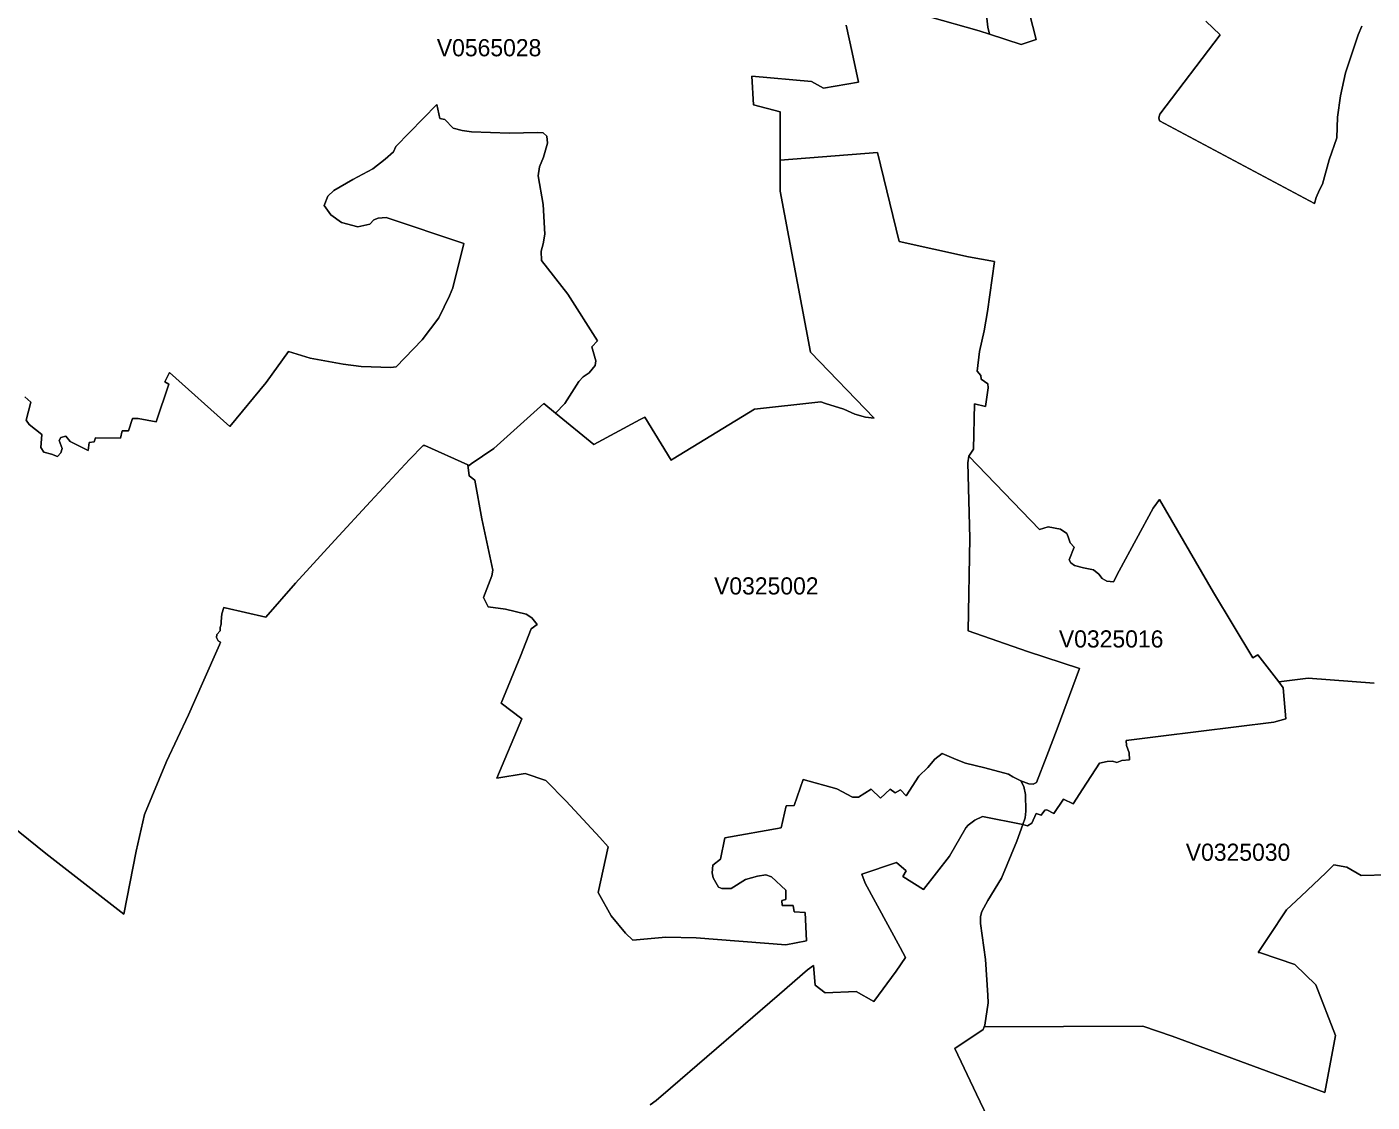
# Model space of a CAD drawing. Extents: x 369010 to 735936, y 6377141 to 6616555.
# Drawn here: x 595790 to 603639, y 6521265 to 6527534 of the extents above; entities that cross this region are included whole.
import ezdxf
from ezdxf.enums import TextEntityAlignment as Align

# ---------------------------------------------------------------- set-up
doc = ezdxf.new("R2010")
doc.units = 0
doc.header["$LTSCALE"] = 40
doc.layers.add('3', color=7, linetype='Continuous', lineweight=13)
doc.layers.add('4', color=7, linetype='Continuous')

msp = doc.modelspace()

# ---------------------------------------------------------------- linework, layer by layer
at = {"layer": '3'}
for points in [[(601600.92, 6527766.51), (601679.53, 6527460.16), (601591.65, 6527432.19), (601406.45, 6527491.77), (601345.71, 6527511.3), (601056.91, 6527592.4)], [(601380.14, 6527691.04), (601397.18, 6527531.66), (601406.45, 6527491.77), (601591.65, 6527432.19), (601679.53, 6527460.16), (601600.92, 6527766.51)], [(601056.91, 6527592.4), (601345.71, 6527511.3), (601406.45, 6527491.77), (601397.18, 6527531.66), (601380.14, 6527691.04)], [(602667.92, 6527567.41), (602752.16, 6527488.46), (602401.13, 6527025.21), (602394.84, 6527003.7), (602399.47, 6526986.82), (603302.63, 6526505.2), (603313.06, 6526539.96), (603332.25, 6526584.64), (603350.13, 6526617.74), (603388.36, 6526758.59), (603432.38, 6526886.85), (603436.69, 6527007.51), (603454.23, 6527132.96), (603483.19, 6527266.35), (603557.51, 6527487.96), (603578.86, 6527538.61)], [(603578.86, 6527538.61), (603557.51, 6527487.96), (603483.19, 6527266.35), (603454.23, 6527132.96), (603436.69, 6527007.51), (603432.38, 6526886.85), (603388.36, 6526758.59), (603350.13, 6526617.74), (603332.25, 6526584.64), (603313.06, 6526539.96), (603302.63, 6526505.2), (602399.47, 6526986.82), (602394.84, 6527003.7), (602401.13, 6527025.21), (602752.16, 6527488.46), (602667.92, 6527567.41)], [(597316.85, 6525641.93), (597443.29, 6525601.71), (597634.61, 6525566.79), (597740.21, 6525554.21), (597913.82, 6525547.26), (597945.1, 6525551.24), (598095.21, 6525709.62), (598193.85, 6525837.39), (598256.25, 6525966.65), (598275.78, 6526012.5), (598339.5, 6526270.85), (597886.68, 6526423.61), (597839.51, 6526419.47), (597813.19, 6526409.71), (597790.85, 6526384.71), (597720.01, 6526368.16), (597625.68, 6526393.15), (597563.12, 6526437.51), (597524.22, 6526493.12), (597546.4, 6526547.24), (597579.83, 6526580.67), (597692.04, 6526644.39), (597807.23, 6526706.78), (597879.39, 6526762.06), (597927.89, 6526806.58), (597941.79, 6526837.2), (598180.78, 6527081.65), (598198.82, 6526999.73), (598229.27, 6526994.1), (598276.6, 6526944.12), (598329.4, 6526930.22), (598383.52, 6526921.94), (598605.79, 6526914.99), (598769.64, 6526919.13), (598802.91, 6526916.31), (598823.76, 6526896.95), (598827.9, 6526856.57), (598804.4, 6526774.64), (598780.73, 6526717.71), (598773.78, 6526666.24), (598801.58, 6526498.25), (598812.67, 6526325.96), (598801.58, 6526269.03), (598790.49, 6526226), (598791.82, 6526171.71), (598945.74, 6525975.09), (599119.35, 6525704.16), (599086.08, 6525669.41), (599109.75, 6525587.48), (599105.45, 6525559.68), (599070.86, 6525516.65), (599036.1, 6525492.98), (599011.11, 6525466.66), (598929.19, 6525337.4), (598874.24, 6525281.96), (599098.33, 6525098.42), (599368.43, 6525244.23), (599395.91, 6525258.79), (599549.83, 6525008.38), (599561.25, 6525014.84), (600036.08, 6525305.13), (600405.48, 6525346.01), (600422.69, 6525348.16), (600450.5, 6525338.56), (600555.59, 6525305.13), (600619.81, 6525276), (600682.87, 6525258.62), (600733.35, 6525252.83), (600361.79, 6525637.3), (600185.69, 6526575.54), (600185.86, 6526702.32), (600185.69, 6526756.77), (600185.03, 6527038.45), (600028.8, 6527079.33), (600019.69, 6527246.16), (600368.41, 6527214.88), (600438.25, 6527177.48), (600642.81, 6527211.41), (600604.58, 6527384.03), (600570.66, 6527544.57)], [(600570.66, 6527544.57), (600604.58, 6527384.03), (600642.81, 6527211.41), (600438.25, 6527177.48), (600368.41, 6527214.88), (600019.69, 6527246.16), (600028.8, 6527079.33), (600185.03, 6527038.45), (600185.69, 6526756.77), (600753.37, 6526802.12), (600878.99, 6526282.27), (601284.64, 6526193.89), (601436.41, 6526166.08), (601395.53, 6525874.13), (601375.83, 6525762.09), (601348.03, 6525641.1), (601334.13, 6525525.75), (601355.48, 6525501.92), (601358.62, 6525480.73), (601397.18, 6525452.93), (601398.01, 6525428.6), (601383.28, 6525320.69), (601318.57, 6525337.07), (601313.77, 6525071.77), (601285.14, 6525030.06), (601697.57, 6524603.73), (601747.89, 6524618.62), (601819.88, 6524605.55), (601857.45, 6524579.4), (601865.56, 6524560.53), (601877.14, 6524525.44), (601899.98, 6524499.95), (601872.18, 6524427.3), (601880.29, 6524408.43), (601901.64, 6524392.87), (601954.77, 6524378.97), (602012.86, 6524368.38), (602045.46, 6524343.88), (602063.5, 6524318.4), (602092.13, 6524302.84), (602130.53, 6524298.04), (602163.13, 6524362.42), (602360.91, 6524728.02), (602397.65, 6524777.84), (602713.93, 6524235.15), (602943.32, 6523854.32), (602971.95, 6523872.36), (603095.25, 6523715.13), (603266.22, 6523736.32), (603651.02, 6523707.02)], [(598383.52, 6526921.94), (598329.4, 6526930.22), (598276.6, 6526944.12), (598229.27, 6526994.1), (598198.82, 6526999.73), (598180.78, 6527081.65), (597941.79, 6526837.2), (597927.89, 6526806.58), (597879.39, 6526762.06), (597807.23, 6526706.78), (597692.04, 6526644.39), (597579.83, 6526580.67), (597546.4, 6526547.24), (597524.22, 6526493.12), (597563.12, 6526437.51), (597625.68, 6526393.15), (597720.01, 6526368.16), (597790.85, 6526384.71), (597813.19, 6526409.71), (597839.51, 6526419.47), (597886.68, 6526423.61), (598339.5, 6526270.85), (598275.78, 6526012.5), (598256.25, 6525966.65), (598193.85, 6525837.39), (598095.21, 6525709.62), (597945.1, 6525551.24), (597913.82, 6525547.26), (597740.21, 6525554.21), (597634.61, 6525566.79), (597443.29, 6525601.71), (597316.85, 6525641.93), (597186.43, 6525460.04), (596973.92, 6525204.34), (596621.73, 6525519.79), (596595.25, 6525464.18), (596617.59, 6525450.28), (596543.94, 6525230.82), (596438.35, 6525250.18), (596405.09, 6525250.18), (596382.91, 6525178.02), (596345.34, 6525178.02), (596335.57, 6525136.32), (596189.76, 6525137.81), (596182.81, 6525114.14), (596153.68, 6525110), (596146.73, 6525064.16), (596041.14, 6525116.95), (596017.47, 6525147.41), (595987.02, 6525140.45), (595978.58, 6525122.41), (595995.3, 6525075.25), (595988.35, 6525050.26), (595968.32, 6525029.4), (595933.56, 6525043.3), (595887.72, 6525054.39), (595871, 6525082.2), (595876.63, 6525157.17), (595802.98, 6525215.59), (595786.27, 6525241.91), (595812.75, 6525346.18), (595777.99, 6525376.63)], [(595493.32, 6523040.04), (595899.47, 6522714.83), (596355.76, 6522360.65), (596428.09, 6522727.74), (596476.58, 6522942.07), (596604.68, 6523251.23), (596733.44, 6523521.99), (596814.21, 6523707.85), (596913.84, 6523931.78), (596918.64, 6523946.84), (596905.07, 6523953.29), (596895.47, 6523973.32), (596898.12, 6523990.53), (596917.49, 6524012.05), (596916.99, 6524031.58), (596922.95, 6524050.45), (596922.45, 6524067.66), (596926.75, 6524111.85), (596939, 6524148.75), (596945.62, 6524147.1), (597182.95, 6524091.66), (597356.4, 6524291.09), (597585.79, 6524540.5), (597794.66, 6524766.75), (598022.56, 6525011.2), (598102, 6525093.45), (598111.43, 6525094.11), (598362.17, 6524979.92), (598369.78, 6524976.44), (598382.03, 6524986.87), (598514.93, 6525076.24), (598806.22, 6525337.74), (598874.24, 6525281.96), (598929.19, 6525337.4), (599011.11, 6525466.66), (599036.1, 6525492.98), (599070.86, 6525516.65), (599105.45, 6525559.68), (599109.75, 6525587.48), (599086.08, 6525669.41), (599119.35, 6525704.16), (598945.74, 6525975.09), (598791.82, 6526171.71), (598790.49, 6526226), (598801.58, 6526269.03), (598812.67, 6526325.96), (598801.58, 6526498.25), (598773.78, 6526666.24), (598780.73, 6526717.71), (598804.4, 6526774.64), (598827.9, 6526856.57), (598823.76, 6526896.95), (598802.91, 6526916.31), (598769.64, 6526919.13), (598605.79, 6526914.99), (598383.52, 6526921.94)], [(601930.93, 6523793.75), (601627.89, 6523892.22), (601281.99, 6524012.55), (601291.76, 6524553.25), (601279.51, 6524992.49), (601285.14, 6525030.06), (601313.77, 6525071.77), (601318.57, 6525337.07), (601383.28, 6525320.69), (601398.01, 6525428.6), (601397.18, 6525452.93), (601358.62, 6525480.73), (601355.48, 6525501.92), (601334.13, 6525525.75), (601348.03, 6525641.1), (601375.83, 6525762.09), (601395.53, 6525874.13), (601436.41, 6526166.08), (601284.64, 6526193.89), (600878.99, 6526282.27), (600753.37, 6526802.12), (600185.69, 6526756.77)], [(600185.69, 6526756.77), (600185.86, 6526702.32), (600185.69, 6526575.54), (600361.79, 6525637.3), (600733.35, 6525252.83), (600682.87, 6525258.62), (600619.81, 6525276), (600555.59, 6525305.13), (600450.5, 6525338.56), (600422.69, 6525348.16), (600405.48, 6525346.01), (600036.08, 6525305.13), (599561.25, 6525014.84), (599549.83, 6525008.38), (599395.91, 6525258.79), (599368.43, 6525244.23), (599098.33, 6525098.42), (598874.24, 6525281.96), (598806.22, 6525337.74), (598514.93, 6525076.24), (598382.03, 6524986.87), (598369.78, 6524976.44), (598362.17, 6524979.92), (598370.28, 6524916.2), (598403.05, 6524890.87), (598445.09, 6524666.45), (598508.97, 6524366.56), (598502.35, 6524332.3), (598453.36, 6524207.18), (598480.34, 6524151.57), (598581.63, 6524138.49), (598703.6, 6524109.86), (598735.38, 6524087.68), (598766.5, 6524050.11), (598732.24, 6524024.79), (598669.18, 6523865.25), (598557.13, 6523591.67), (598677.29, 6523498.49), (598532.64, 6523152.92), (598696.16, 6523179.89), (598817.97, 6523140.67), (598937.13, 6523019.02), (599133.42, 6522808.01), (599181.91, 6522753.56), (599123.82, 6522486.43), (599199.62, 6522350.22), (599282.87, 6522250.42), (599325.4, 6522208.88), (599518.71, 6522226.59), (599695.47, 6522222.45), (600217.97, 6522181.91), (600339.61, 6522204.74), (600330.18, 6522371.08), (600265.8, 6522374.22), (600260.67, 6522410.63), (600196.12, 6522410.63), (600194.13, 6522440.75), (600218.96, 6522445.88), (600217.97, 6522501), (600133.72, 6522577.96), (600100.46, 6522589.38), (600052.79, 6522581.1), (599981.96, 6522563.39), (599898.87, 6522509.27), (599844.92, 6522510.43), (599825.06, 6522517.71), (599793.94, 6522571.67), (599787.66, 6522601.79), (599792.95, 6522645.48), (599837.64, 6522680.9), (599861.47, 6522805.69), (600191.65, 6522863.45), (600220.28, 6522991.88), (600267.62, 6522993.54), (600319.25, 6523144.81), (600515.05, 6523091.52), (600607.56, 6523042.53), (600642.32, 6523042.53), (600715.97, 6523089.03), (600770.75, 6523035.91), (600826.36, 6523089.03), (600856.65, 6523067.85), (600886.77, 6523085.89), (600920.37, 6523049.81), (600994.01, 6523164.34), (601046.31, 6523215.81), (601087.69, 6523264.96), (601131.05, 6523297.73), (601211.98, 6523262.48), (601265.94, 6523241.3), (601379.64, 6523213.49), (601517.5, 6523176.75), (601543.65, 6523162.02), (601590.33, 6523137.36), (601635.84, 6523120.98), (601661.99, 6523117.67), (601680.86, 6523127.43), (601741.43, 6523283.67), (601801.01, 6523442.05), (601930.93, 6523793.75)], [(595777.99, 6525376.63), (595812.75, 6525346.18), (595786.27, 6525241.91), (595802.98, 6525215.59), (595876.63, 6525157.17), (595871, 6525082.2), (595887.72, 6525054.39), (595933.56, 6525043.3), (595968.32, 6525029.4), (595988.35, 6525050.26), (595995.3, 6525075.25), (595978.58, 6525122.41), (595987.02, 6525140.45), (596017.47, 6525147.41), (596041.14, 6525116.95), (596146.73, 6525064.16), (596153.68, 6525110), (596182.81, 6525114.14), (596189.76, 6525137.81), (596335.57, 6525136.32), (596345.34, 6525178.02), (596382.91, 6525178.02), (596405.09, 6525250.18), (596438.35, 6525250.18), (596543.94, 6525230.82), (596617.59, 6525450.28), (596595.25, 6525464.18), (596621.73, 6525519.79), (596973.92, 6525204.34), (597186.43, 6525460.04), (597316.85, 6525641.93)], [(600191.65, 6522863.45), (599861.47, 6522805.69), (599837.64, 6522680.9), (599792.95, 6522645.48), (599787.66, 6522601.79), (599793.94, 6522571.67), (599825.06, 6522517.71), (599844.92, 6522510.43), (599898.87, 6522509.27), (599981.96, 6522563.39), (600052.79, 6522581.1), (600100.46, 6522589.38), (600133.72, 6522577.96), (600217.97, 6522501), (600218.96, 6522445.88), (600194.13, 6522440.75), (600196.12, 6522410.63), (600260.67, 6522410.63), (600265.8, 6522374.22), (600330.18, 6522371.08), (600339.61, 6522204.74), (600217.97, 6522181.91), (599695.47, 6522222.45), (599518.71, 6522226.59), (599325.4, 6522208.88), (599282.87, 6522250.42), (599199.62, 6522350.22), (599123.82, 6522486.43), (599181.91, 6522753.56), (599133.42, 6522808.01), (598937.13, 6523019.02), (598817.97, 6523140.67), (598696.16, 6523179.89), (598532.64, 6523152.92), (598677.29, 6523498.49), (598557.13, 6523591.67), (598669.18, 6523865.25), (598732.24, 6524024.79), (598766.5, 6524050.11), (598735.38, 6524087.68), (598703.6, 6524109.86), (598581.63, 6524138.49), (598480.34, 6524151.57), (598453.36, 6524207.18), (598502.35, 6524332.3), (598508.97, 6524366.56), (598445.09, 6524666.45), (598403.05, 6524890.87), (598370.28, 6524916.2), (598362.17, 6524979.92), (598111.43, 6525094.11), (598102, 6525093.45), (598022.56, 6525011.2), (597794.66, 6524766.75), (597585.79, 6524540.5), (597356.4, 6524291.09), (597182.95, 6524091.66), (596945.62, 6524147.1), (596939, 6524148.75), (596926.75, 6524111.85), (596922.45, 6524067.66), (596922.95, 6524050.45), (596916.99, 6524031.58), (596917.49, 6524012.05), (596898.12, 6523990.53), (596895.47, 6523973.32), (596905.07, 6523953.29), (596918.64, 6523946.84), (596913.84, 6523931.78), (596814.21, 6523707.85), (596733.44, 6523521.99), (596604.68, 6523251.23), (596476.58, 6522942.07), (596428.09, 6522727.74), (596355.76, 6522360.65), (595899.47, 6522714.83), (595493.32, 6523040.04)], [(603651.02, 6523707.02), (603266.22, 6523736.32), (603095.25, 6523715.13), (603119.75, 6523680.38), (603135.31, 6523498.82), (603066.62, 6523480.78), (602406.76, 6523399.02), (602203.52, 6523372.38), (602206.83, 6523343.74), (602221.56, 6523302.04), (602223.21, 6523260.99), (602179.02, 6523257.02), (602149.56, 6523243.94), (602123.41, 6523252.88), (602092.3, 6523250.4), (602049.1, 6523241.46), (601950.96, 6523091.85), (601895.51, 6523004.63), (601839.08, 6523031.6), (601782.81, 6522948.19), (601740.27, 6522968.55), (601728.69, 6522966.06), (601708.33, 6522938.26), (601678.04, 6522948.19), (601652.89, 6522890.1), (601629.05, 6522875.37), (601600.92, 6522883.15), (601565.67, 6522785.5), (601476.46, 6522570.67), (601397.02, 6522439.43), (601362.76, 6522376.7), (601353.32, 6522347.24), (601354.81, 6522306.7), (601382.62, 6522095.68), (601397.02, 6521887.31), (601398.67, 6521842.79), (601378.81, 6521713.86), (601375.34, 6521704.1), (602301.5, 6521706.41), (602472.13, 6521648.16), (602947.29, 6521474.54), (603362.54, 6521320.95), (603425.1, 6521653.62), (603310.08, 6521949.04), (603187.77, 6522066.55), (602987.84, 6522134.07), (602974.44, 6522137.55), (603036.83, 6522229.9), (603139.28, 6522384.98), (603225.34, 6522464.59), (603369, 6522601.13), (603415.17, 6522647.3), (603491.3, 6522634.56), (603576.04, 6522585.07), (603729.63, 6522590.04)], [(599425.86, 6521248.3), (599461.28, 6521273.29), (599544.36, 6521345.94), (600181.89, 6521894.26), (600345.07, 6522036.76), (600380.49, 6522061.58), (600388.77, 6521947.22), (600448.02, 6521901.54), (600627.75, 6521908.82), (600731.69, 6521851.72), (600862.77, 6522028.32), (600915.73, 6522107.43), (600884.62, 6522166.18), (600681.87, 6522540.55), (600662.18, 6522593.51), (600863.76, 6522662.03), (600919.7, 6522613.54), (600900.34, 6522580.27), (601021.16, 6522504.64), (601173.92, 6522697.95), (601269.08, 6522864.28), (601282.82, 6522879.01), (601321.22, 6522908.47), (601366.23, 6522929.65), (601600.92, 6522883.15), (601613.99, 6522922.37), (601618.96, 6522960.77), (601617.3, 6523058.91), (601606.71, 6523104.76), (601590.33, 6523137.36), (601543.65, 6523162.02), (601517.5, 6523176.75), (601379.64, 6523213.49), (601265.94, 6523241.3), (601211.98, 6523262.48), (601131.05, 6523297.73), (601087.69, 6523264.96), (601046.31, 6523215.81), (600994.01, 6523164.34), (600920.37, 6523049.81), (600886.77, 6523085.89), (600856.65, 6523067.85), (600826.36, 6523089.03), (600770.75, 6523035.91), (600715.97, 6523089.03), (600642.32, 6523042.53), (600607.56, 6523042.53), (600515.05, 6523091.52), (600319.25, 6523144.81), (600267.62, 6522993.54), (600220.28, 6522991.88), (600191.65, 6522863.45)], [(601418.53, 6521127.48), (601330.32, 6521310.53), (601204.54, 6521577.98), (601369.21, 6521688.54), (601375.34, 6521704.1), (601378.81, 6521713.86), (601398.67, 6521842.79), (601397.02, 6521887.31), (601382.62, 6522095.68), (601354.81, 6522306.7), (601353.32, 6522347.24), (601362.76, 6522376.7), (601397.02, 6522439.43), (601476.46, 6522570.67), (601565.67, 6522785.5), (601600.92, 6522883.15), (601366.23, 6522929.65), (601321.22, 6522908.47), (601282.82, 6522879.01), (601269.08, 6522864.28), (601173.92, 6522697.95), (601021.16, 6522504.64), (600900.34, 6522580.27), (600919.7, 6522613.54), (600863.76, 6522662.03), (600662.18, 6522593.51), (600681.87, 6522540.55), (600884.62, 6522166.18), (600915.73, 6522107.43), (600862.77, 6522028.32), (600731.69, 6521851.72), (600627.75, 6521908.82), (600448.02, 6521901.54), (600388.77, 6521947.22), (600380.49, 6522061.58), (600345.07, 6522036.76), (600181.89, 6521894.26), (599544.36, 6521345.94), (599461.28, 6521273.29), (599425.86, 6521248.3)], [(603729.63, 6522590.04), (603576.04, 6522585.07), (603491.3, 6522634.56), (603415.17, 6522647.3), (603369, 6522601.13), (603225.34, 6522464.59), (603139.28, 6522384.98), (603036.83, 6522229.9), (602974.44, 6522137.55), (602987.84, 6522134.07), (603187.77, 6522066.55), (603310.08, 6521949.04), (603425.1, 6521653.62), (603362.54, 6521320.95), (602947.29, 6521474.54), (602472.13, 6521648.16), (602301.5, 6521706.41), (601375.34, 6521704.1), (601369.21, 6521688.54), (601204.54, 6521577.98), (601330.32, 6521310.53), (601418.53, 6521127.48)]]:
    msp.add_lwpolyline(points, dxfattribs=at)
msp.add_lwpolyline([(601285.14, 6525030.06), (601279.51, 6524992.49), (601291.76, 6524553.25), (601281.99, 6524012.55), (601627.89, 6523892.22), (601930.93, 6523793.75), (601801.01, 6523442.05), (601741.43, 6523283.67), (601680.86, 6523127.43), (601661.99, 6523117.67), (601635.84, 6523120.98), (601590.33, 6523137.36), (601606.71, 6523104.76), (601617.3, 6523058.91), (601618.96, 6522960.77), (601613.99, 6522922.37), (601600.92, 6522883.15), (601629.05, 6522875.37), (601652.89, 6522890.1), (601678.04, 6522948.19), (601708.33, 6522938.26), (601728.69, 6522966.06), (601740.27, 6522968.55), (601782.81, 6522948.19), (601839.08, 6523031.6), (601895.51, 6523004.63), (601950.96, 6523091.85), (602049.1, 6523241.46), (602092.3, 6523250.4), (602123.41, 6523252.88), (602149.56, 6523243.94), (602179.02, 6523257.02), (602223.21, 6523260.99), (602221.56, 6523302.04), (602206.83, 6523343.74), (602203.52, 6523372.38), (602406.76, 6523399.02), (603066.62, 6523480.78), (603135.31, 6523498.82), (603119.75, 6523680.38), (603095.25, 6523715.13), (602971.95, 6523872.36), (602943.32, 6523854.32), (602713.93, 6524235.15), (602397.65, 6524777.84), (602360.91, 6524728.02), (602163.13, 6524362.42), (602130.53, 6524298.04), (602092.13, 6524302.84), (602063.5, 6524318.4), (602045.46, 6524343.88), (602012.86, 6524368.38), (601954.77, 6524378.97), (601901.64, 6524392.87), (601880.29, 6524408.43), (601872.18, 6524427.3), (601899.98, 6524499.95), (601877.14, 6524525.44), (601865.56, 6524560.53), (601857.45, 6524579.4), (601819.88, 6524605.55), (601747.89, 6524618.62), (601697.57, 6524603.73)], close=True, dxfattribs=at)

# ---------------------------------------------------------------- texts
at = {"layer": '4'}
for s, p in [('V0565028', (598486.49, 6527362.64)), ('V0325002', (600104.21, 6524224.52)), ('V0325016', (602116.31, 6523915.39)), ('V0325030', (602856.79, 6522671.64))]:
    msp.add_text(s, height=100, dxfattribs=at).set_placement(p, align=Align.CENTER)

doc.saveas('drawing.dxf')
